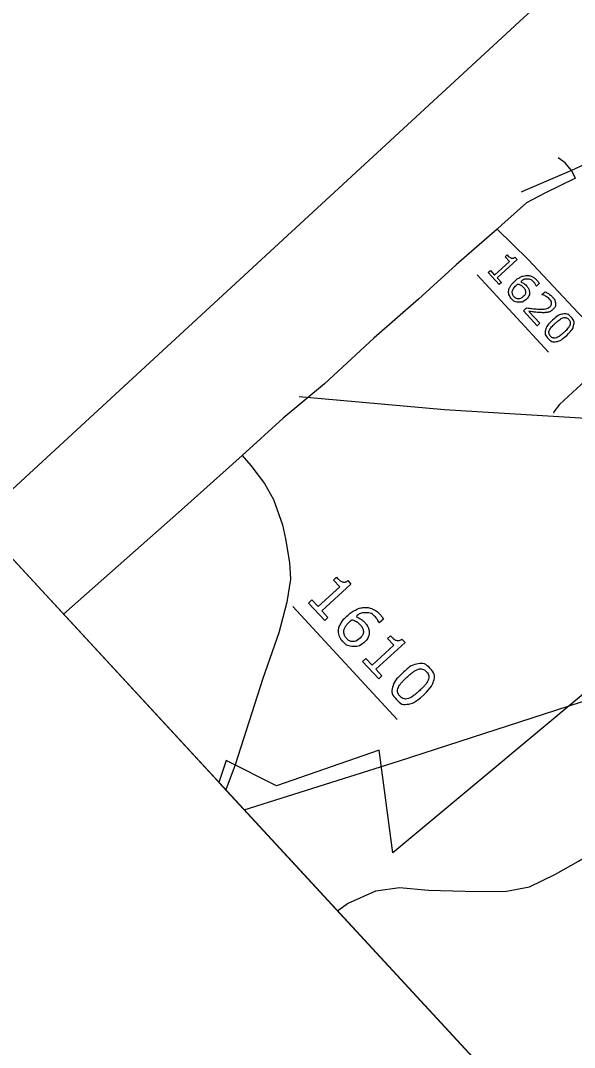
# Model space of a CAD drawing. Extents: x 1695041 to 1706254, y 786537 to 798223.
# Drawn here: x 1702645.3 to 1702751.9, y 796936.6 to 797134.4 of the extents above; entities that cross this region are included whole.
import ezdxf

# ---------------------------------------------------------------- set-up
doc = ezdxf.new("R2010")
doc.units = 0
for name, color, linetype in [('Default', 7, 'Continuous'), ('Old_Level_13', 7, 'Continuous'), ('Old_Level_32', 7, 'Continuous'), ('Old_Level_47', 7, 'Continuous')]:
    doc.layers.add(name, color=color, linetype=linetype)

msp = doc.modelspace()

# ---------------------------------------------------------------- linework, layer by layer
at = {"layer": 'Default'}
for p, q in [((1702733.19, 797085.4), (1702746.91, 797070.54)), ((1702636.99, 797037.98), (1703265.12, 796357.5)), ((1702697.66, 797021.54), (1702717.74, 796999.78)), ((1702683.46, 796987.65), (1702886.28, 796767.92)), ((1702683.46, 796987.65), (1702886.28, 796767.92))]:
    msp.add_line(p, q, dxfattribs=at)
for points in [[(1703207.65, 797564.73), (1702636.99, 797037.98), (1703265.12, 796357.5), (1703835.77, 796884.26)], [(1702752.07, 797104.01), (1702746.19, 797101.17), (1702742.67, 797099.27), (1702737.89, 797095.05), (1702736.99, 797094.23)], [(1702736.99, 797094.23), (1702729.13, 797087.32), (1702721.86, 797080.71), (1702713.28, 797073.21), (1702703.79, 797064.45), (1702695.84, 797057.84), (1702687.97, 797050.6)], [(1702736.99, 797094.23), (1702742.96, 797088.38), (1702752.69, 797078.07), (1702757.6, 797073.31), (1702758.93, 797071.86), (1702759.22, 797071.1), (1702758.95, 797069.71), (1702758.37, 797068.45), (1702754.88, 797065.85), (1702749.02, 797060.44), (1702747.95, 797059.03), (1702747.86, 797058.78)], [(1702737.4, 797083.57), (1702735.28, 797085.86), (1702735.72, 797086.26), (1702736.53, 797085.38), (1702739.38, 797088), (1702738.56, 797088.89), (1702738.95, 797089.25)], [(1702740.45, 797088.8), (1702740.86, 797088.36), (1702737.04, 797084.83), (1702737.84, 797083.97), (1702737.4, 797083.57)], [(1702745.11, 797083.76), (1702744.56, 797083.25), (1702744.54, 797083.28)], [(1702745.67, 797081.58), (1702745.64, 797081.61), (1702746.24, 797082.16)], [(1702744.73, 797075.63), (1702742.07, 797078.51), (1702742.67, 797079.06)], [(1702743.11, 797078.37), (1702745.22, 797076.09), (1702744.73, 797075.63)], [(1702899.82, 797049.26), (1702884.52, 797048.87), (1702853.34, 797050.9), (1702810.22, 797054.4), (1702764.62, 797057.1), (1702726.9, 797059.44), (1702698.94, 797061.93)], [(1702687.97, 797050.6), (1702676.23, 797040.17), (1702653.55, 797020.04)], [(1702688.34, 796982.35), (1702718.24, 796991.79), (1702764.72, 797006.91), (1702802.16, 797018.72), (1702853.59, 797034.32), (1702885.65, 797045.69), (1702902.18, 797046.36)], [(1702703.82, 797018.85), (1702700.72, 797022.21), (1702701.35, 797022.8), (1702702.54, 797021.51), (1702706.71, 797025.35), (1702705.51, 797026.64), (1702706.08, 797027.17)], [(1702708.29, 797026.52), (1702708.88, 797025.87), (1702703.28, 797020.7), (1702704.45, 797019.44), (1702703.82, 797018.85)], [(1702715.11, 797019.13), (1702714.31, 797018.39), (1702714.27, 797018.43)], [(1702714.22, 797007.59), (1702711.11, 797010.95), (1702711.75, 797011.54), (1702712.94, 797010.24), (1702717.1, 797014.09), (1702715.91, 797015.38), (1702716.48, 797015.91)], [(1702718.68, 797015.26), (1702719.28, 797014.61), (1702713.68, 797009.44), (1702714.85, 797008.18), (1702714.22, 797007.59)], [(1702925.41, 796935.68), (1702910.71, 796926.62), (1702880.93, 796939.99), (1702820.56, 796887.72), (1702793.87, 796908.61), (1702789.51, 796910.51), (1702766.84, 796932.24), (1702771.83, 796939.94), (1702770.51, 796956.02), (1702774.36, 796959.43), (1702767.63, 796967.11), (1702772.81, 796971.72), (1702783.62, 796979.72), (1702783.43, 796981.21), (1702797.1, 796993.15), (1702779.26, 797011.19), (1702762.34, 797007.42), (1702760.1, 797010.1), (1702716.96, 796974.07), (1702714.33, 796993.89), (1702694.56, 796987.03), (1702684.89, 796991.85), (1702683.46, 796987.65)], [(1702925.41, 796935.68), (1702910.71, 796926.62), (1702880.93, 796939.99), (1702820.56, 796887.72), (1702793.87, 796908.61), (1702789.51, 796910.51), (1702766.84, 796932.24), (1702771.83, 796939.94), (1702770.51, 796956.02), (1702774.36, 796959.43), (1702767.63, 796967.11), (1702772.81, 796971.72), (1702783.62, 796979.72), (1702783.43, 796981.21), (1702797.1, 796993.15), (1702779.26, 797011.19), (1702762.34, 797007.42), (1702760.1, 797010.1), (1702716.96, 796974.07), (1702714.33, 796993.89), (1702694.56, 796987.03), (1702684.89, 796991.85), (1702683.46, 796987.65)]]:
    msp.add_lwpolyline(points, dxfattribs=at)
for points in [[(1702738.95, 797089.25), (1702739.11, 797089.07), (1702739.33, 797088.89), (1702739.55, 797088.71), (1702739.71, 797088.66), (1702739.9, 797088.59), (1702740.08, 797088.62), (1702740.26, 797088.64), (1702740.45, 797088.8)], [(1702742.61, 797080.68), (1702741.96, 797080.09), (1702741.16, 797080.14), (1702740.36, 797080.18), (1702739.79, 797080.8), (1702739.5, 797081.12), (1702739.36, 797081.46), (1702739.22, 797081.81), (1702739.23, 797082.18), (1702739.24, 797082.64), (1702739.51, 797083.14), (1702739.78, 797083.63), (1702740.33, 797084.14), (1702740.89, 797084.66), (1702741.44, 797084.94), (1702741.99, 797085.22), (1702742.57, 797085.27), (1702743.12, 797085.32), (1702743.67, 797085.09), (1702744.22, 797084.86), (1702744.7, 797084.33), (1702744.86, 797084.16), (1702744.95, 797084.04), (1702745.04, 797083.91), (1702745.11, 797083.76)], [(1702742.05, 797081.24), (1702742.32, 797081.48), (1702742.42, 797081.72), (1702742.52, 797081.96), (1702742.48, 797082.26), (1702742.45, 797082.47), (1702742.33, 797082.66), (1702742.21, 797082.84), (1702742.05, 797083.02), (1702741.83, 797083.26), (1702741.58, 797083.42), (1702741.33, 797083.57), (1702741.01, 797083.68), (1702740.94, 797083.63), (1702740.88, 797083.58), (1702740.82, 797083.53), (1702740.73, 797083.44), (1702740.28, 797083.03), (1702740.11, 797082.7), (1702739.93, 797082.36), (1702739.93, 797082.06), (1702739.93, 797081.82), (1702740.01, 797081.61), (1702740.09, 797081.4), (1702740.26, 797081.22), (1702740.64, 797080.81), (1702741.11, 797080.81), (1702741.58, 797080.8), (1702742.05, 797081.24)], [(1702744.54, 797083.28), (1702744.51, 797083.4), (1702744.4, 797083.6), (1702744.29, 797083.79), (1702744.13, 797083.96), (1702743.57, 797084.57), (1702742.85, 797084.58), (1702742.13, 797084.6), (1702741.42, 797084.05), (1702741.79, 797083.95), (1702742.08, 797083.79), (1702742.37, 797083.62), (1702742.65, 797083.32), (1702742.9, 797083.05), (1702743.04, 797082.8), (1702743.18, 797082.54), (1702743.23, 797082.19), (1702743.29, 797081.78), (1702743.14, 797081.41), (1702742.99, 797081.03), (1702742.61, 797080.68)], [(1702742.67, 797079.06), (1702743.21, 797079), (1702743.74, 797078.93), (1702744.28, 797078.87), (1702744.77, 797078.84), (1702745.81, 797078.78), (1702746.3, 797078.87), (1702746.8, 797078.95), (1702747.17, 797079.29), (1702747.5, 797079.59), (1702747.48, 797079.98), (1702747.47, 797080.37), (1702747.1, 797080.77), (1702746.86, 797081.03), (1702746.49, 797081.24), (1702746.12, 797081.46), (1702745.67, 797081.58)], [(1702746.24, 797082.16), (1702746.52, 797082.05), (1702746.92, 797081.79), (1702747.31, 797081.52), (1702747.61, 797081.21), (1702748.21, 797080.55), (1702748.24, 797079.89), (1702748.27, 797079.23), (1702747.73, 797078.73), (1702747.49, 797078.51), (1702747.22, 797078.38), (1702746.95, 797078.25), (1702746.65, 797078.19), (1702746.38, 797078.14), (1702746.07, 797078.13), (1702745.76, 797078.13), (1702745.35, 797078.15), (1702744.77, 797078.18), (1702744.19, 797078.24), (1702743.61, 797078.31), (1702743.11, 797078.37)], [(1702750.4, 797073.75), (1702749.25, 797072.7), (1702748.39, 797072.56), (1702747.52, 797072.43), (1702746.83, 797073.18), (1702746.12, 797073.94), (1702746.34, 797074.79), (1702746.56, 797075.65), (1702747.68, 797076.68), (1702748.81, 797077.73), (1702749.68, 797077.87), (1702750.55, 797078.02), (1702751.25, 797077.26), (1702751.96, 797076.5), (1702751.73, 797075.64), (1702751.51, 797074.78), (1702750.4, 797073.75)], [(1702748.41, 797073.31), (1702748.73, 797073.42), (1702749.08, 797073.67), (1702749.42, 797073.93), (1702749.86, 797074.33), (1702750.3, 797074.73), (1702750.58, 797075.06), (1702750.87, 797075.39), (1702751, 797075.7), (1702751.12, 797076.01), (1702751.08, 797076.28), (1702751.03, 797076.56), (1702750.78, 797076.83), (1702750.53, 797077.09), (1702750.26, 797077.17), (1702749.99, 797077.24), (1702749.67, 797077.13), (1702749.37, 797077.03), (1702748.99, 797076.76), (1702748.62, 797076.48), (1702748.22, 797076.1), (1702747.77, 797075.69), (1702747.5, 797075.39), (1702747.23, 797075.08), (1702747.09, 797074.76), (1702746.95, 797074.46), (1702746.99, 797074.18), (1702747.03, 797073.9), (1702747.3, 797073.61), (1702747.54, 797073.34), (1702747.82, 797073.27), (1702748.09, 797073.2), (1702748.41, 797073.31)], [(1702706.08, 797027.17), (1702706.33, 797026.9), (1702706.65, 797026.64), (1702706.97, 797026.38), (1702707.19, 797026.31), (1702707.47, 797026.21), (1702707.74, 797026.25), (1702708, 797026.29), (1702708.29, 797026.52)], [(1702711.44, 797014.63), (1702710.5, 797013.76), (1702709.32, 797013.83), (1702708.15, 797013.9), (1702707.31, 797014.81), (1702706.89, 797015.26), (1702706.68, 797015.77), (1702706.48, 797016.28), (1702706.49, 797016.82), (1702706.51, 797017.5), (1702706.9, 797018.22), (1702707.29, 797018.95), (1702708.1, 797019.69), (1702708.93, 797020.45), (1702709.73, 797020.86), (1702710.53, 797021.28), (1702711.38, 797021.35), (1702712.2, 797021.41), (1702713, 797021.08), (1702713.8, 797020.74), (1702714.51, 797019.97), (1702714.74, 797019.73), (1702714.87, 797019.54), (1702715, 797019.35), (1702715.11, 797019.13)], [(1702714.27, 797018.43), (1702714.22, 797018.61), (1702714.06, 797018.9), (1702713.9, 797019.19), (1702713.67, 797019.43), (1702712.85, 797020.33), (1702711.79, 797020.34), (1702710.74, 797020.36), (1702709.7, 797019.56), (1702710.24, 797019.41), (1702710.66, 797019.17), (1702711.09, 797018.94), (1702711.5, 797018.49), (1702711.87, 797018.09), (1702712.07, 797017.72), (1702712.28, 797017.35), (1702712.35, 797016.83), (1702712.43, 797016.23), (1702712.22, 797015.69), (1702712, 797015.14), (1702711.44, 797014.63)], [(1702710.63, 797015.45), (1702711.01, 797015.8), (1702711.16, 797016.15), (1702711.31, 797016.5), (1702711.25, 797016.94), (1702711.21, 797017.25), (1702711.04, 797017.52), (1702710.86, 797017.8), (1702710.63, 797018.05), (1702710.3, 797018.4), (1702709.94, 797018.63), (1702709.57, 797018.86), (1702709.1, 797019.02), (1702709, 797018.94), (1702708.91, 797018.87), (1702708.83, 797018.79), (1702708.7, 797018.67), (1702708.04, 797018.06), (1702707.78, 797017.58), (1702707.53, 797017.09), (1702707.52, 797016.65), (1702707.52, 797016.29), (1702707.64, 797015.99), (1702707.76, 797015.68), (1702708, 797015.42), (1702708.56, 797014.82), (1702709.25, 797014.81), (1702709.93, 797014.81), (1702710.63, 797015.45)], [(1702716.48, 797015.91), (1702716.72, 797015.64), (1702717.04, 797015.38), (1702717.36, 797015.12), (1702717.59, 797015.05), (1702717.87, 797014.95), (1702718.13, 797014.99), (1702718.4, 797015.03), (1702718.68, 797015.26)], [(1702722.84, 797004.49), (1702721.17, 797002.94), (1702719.9, 797002.74), (1702718.63, 797002.54), (1702717.62, 797003.64), (1702716.59, 797004.76), (1702716.9, 797006.01), (1702717.22, 797007.25), (1702718.87, 797008.77), (1702720.53, 797010.31), (1702721.8, 797010.51), (1702723.07, 797010.72), (1702724.09, 797009.62), (1702725.13, 797008.5), (1702724.8, 797007.24), (1702724.47, 797005.99), (1702722.84, 797004.49)], [(1702719.93, 797003.83), (1702720.41, 797004), (1702720.91, 797004.37), (1702721.42, 797004.74), (1702722.06, 797005.33), (1702722.7, 797005.92), (1702723.12, 797006.4), (1702723.54, 797006.89), (1702723.72, 797007.34), (1702723.91, 797007.78), (1702723.84, 797008.18), (1702723.77, 797008.59), (1702723.4, 797008.98), (1702723.04, 797009.37), (1702722.64, 797009.48), (1702722.24, 797009.59), (1702721.77, 797009.43), (1702721.33, 797009.29), (1702720.79, 797008.88), (1702720.24, 797008.47), (1702719.65, 797007.93), (1702719, 797007.33), (1702718.6, 797006.87), (1702718.21, 797006.42), (1702718, 797005.95), (1702717.8, 797005.51), (1702717.86, 797005.1), (1702717.92, 797004.69), (1702718.31, 797004.28), (1702718.67, 797003.89), (1702719.07, 797003.78), (1702719.47, 797003.67), (1702719.93, 797003.83)]]:
    msp.add_open_spline(points, degree=3, dxfattribs=at)
at = {"layer": 'Old_Level_13'}
for points in [[(1702757.14, 797108.35), (1702753, 797106.3), (1702751.3, 797105.51)], [(1702751.3, 797105.51), (1702742.33, 797101.64), (1702741.63, 797101.34)]]:
    msp.add_lwpolyline(points, dxfattribs=at)
at = {"layer": 'Old_Level_32'}
for points in [[(1702687.97, 797050.6), (1702689.61, 797048.67), (1702692.21, 797045.26), (1702693.99, 797042.17), (1702695.69, 797037.25), (1702696.28, 797034.56), (1702697.08, 797030.03), (1702697.23, 797026.79), (1702696.56, 797022.39), (1702694.99, 797016.48), (1702691.89, 797007.68), (1702686.62, 796991.02)], [(1702686.62, 796991.02), (1702684.77, 796986.22)], [(1702706.28, 796962.92), (1702708.24, 796964.34), (1702713.66, 796966.75), (1702718.19, 796967.41), (1702723.79, 796966.91), (1702733.2, 796966.68), (1702738.82, 796966.74), (1702743.21, 796967.55), (1702748.23, 796970.02), (1702752.69, 796972.51), (1702758.31, 796975.8), (1702760.63, 796977.68), (1702765.91, 796983.09), (1702773.82, 796990.63)]]:
    msp.add_lwpolyline(points, dxfattribs=at)
at = {"layer": 'Old_Level_47'}
for points in [[(1702751.3, 797105.51), (1702750.08, 797107.02), (1702748.79, 797107.95)], [(1702752.07, 797104.01), (1702751.3, 797105.51)]]:
    msp.add_lwpolyline(points, dxfattribs=at)

doc.saveas('drawing.dxf')
